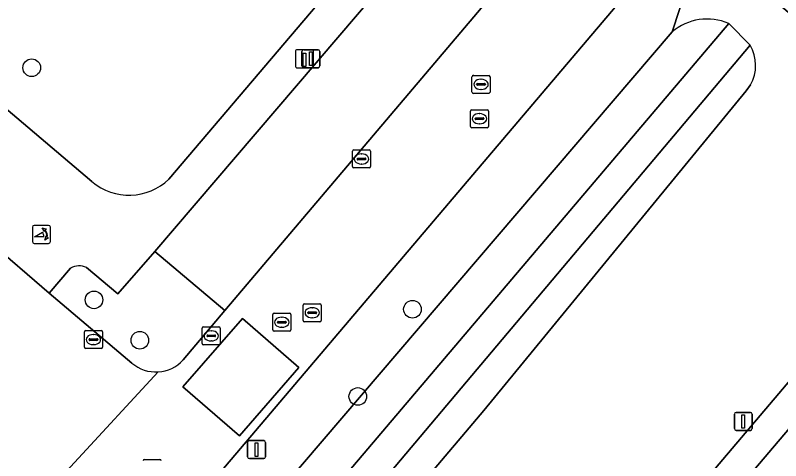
# Model space of a CAD drawing. Extents: x 156412 to 157779, y 382335 to 383768.
# Drawn here: x 157123.7 to 157166.15, y 382884.82 to 382909.52 of the extents above; entities that cross this region are included whole.
import ezdxf

# ---------------------------------------------------------------- set-up
doc = ezdxf.new("R2010")
doc.units = 0
for name, color, linetype in [('IMGEO_Berm_groen', 7, 'Continuous'), ('IMGEO_Boom', 7, 'Continuous'), ('IMGEO_Damwand', 7, 'Continuous'), ('IMGEO_Erf', 7, 'Continuous'), ('IMGEO_Groenvoorziening', 7, 'Continuous'), ('IMGEO_Haag', 7, 'Continuous'), ('IMGEO_Kolk', 7, 'Continuous'), ('IMGEO_Laadpaal', 7, 'Continuous'), ('IMGEO_Lichtmast', 7, 'Continuous'), ('IMGEO_Oever', 7, 'Continuous'), ('IMGEO_Parkeervlak_open', 7, 'Continuous'), ('IMGEO_Poller', 7, 'Continuous'), ('IMGEO_Rijbaan_lokaal_gesloten', 7, 'Continuous'), ('IMGEO_Rijbaan_lokaal_open', 7, 'Continuous'), ('IMGEO_Rioolput', 7, 'Continuous'), ('IMGEO_Voetpad_open', 7, 'Continuous'), ('IMGEO_Waterloop', 7, 'Continuous')]:
    doc.layers.add(name, color=color, linetype=linetype)

msp = doc.modelspace()

# ---------------------------------------------------------------- linework, layer by layer
at = {"layer": 'IMGEO_Berm_groen'}
for points in [[(157127.74, 382871.153), (157138.528, 382883.365), (157160.128, 382908.599), (157161.816, 382913.741)], [(157159.837, 382912.856), (157159.401, 382912.597), (157158.958, 382912.333), (157158.437, 382911.719), (157120.794, 382867.392), (157120.208, 382866.588)]]:
    msp.add_lwpolyline(points, dxfattribs=at)
at = {"layer": 'IMGEO_Boom'}
for centre in [(157124.61, 382906.615), (157128.064, 382893.743), (157145.726, 382893.22), (157130.605, 382891.503), (157142.695, 382888.386)]:
    msp.add_circle(centre, 0.489, dxfattribs=at)
at = {"layer": 'IMGEO_Damwand'}
msp.add_lwpolyline([(157163.272, 382909.066), (157164.449, 382907.867)], dxfattribs=at)
at = {"layer": 'IMGEO_Erf'}
msp.add_lwpolyline([(157177.98, 382899.987), (157139.672, 382854.877), (157141.375, 382853.408), (157145.011, 382857.686), (157148.646, 382861.963), (157151.84, 382865.722), (157152.156, 382866.093), (157155.51, 382870.039), (157158.864, 382873.985), (157162.356, 382878.093), (157164.343, 382880.431), (157163.815, 382880.911), (157166.253, 382883.758)], dxfattribs=at)
at = {"layer": 'IMGEO_Groenvoorziening'}
for points in [[(157105.06, 382919.728), (157127.945, 382900.303)], [(157203.794, 382797.851), (157160.92, 382834.318), (157159.216, 382835.813), (157159.336, 382835.94), (157137.298, 382854.666), (157176.686, 382901.104), (157161.816, 382913.741), (157160.128, 382908.599)], [(157132.221, 382900.435), (157140.762, 382910.496)], [(157163.272, 382909.066), (157164.449, 382907.867)], [(157164.473, 382905.663), (157164.23, 382905.34), (157149.68, 382887.604), (157133.67, 382868.689)], [(157135.319, 382893.146), (157131.439, 382896.423), (157129.389, 382894.084), (157127.644, 382895.534)], [(157126.761, 382895.502), (157125.582, 382894.117), (157130.165, 382890.241)], [(157133.006, 382890.411), (157135.319, 382893.146)]]:
    msp.add_lwpolyline(points, dxfattribs=at)
for centre, radius, start, end in [((157162.071, 382906.335), 2.983, 66.2605, 130.6371), ((157162.579, 382906.745), 2.181, 330.27, 30.9778), ((157130.009, 382902.754), 3.205, 229.8948, 313.6416), ((157127.231, 382894.72), 0.912, 63.1159, 121.035), ((157131.497, 382891.779), 2.035, 229.1069, 273.4571), ((157131.498, 382891.783), 2.039, 273.4265, 317.7022)]:
    msp.add_arc(centre, radius, start, end, dxfattribs=at)
at = {"layer": 'IMGEO_Haag'}
for points in [[(157131.439, 382896.423), (157129.389, 382894.084), (157127.644, 382895.534)], [(157133.006, 382890.411), (157135.319, 382893.146), (157131.439, 382896.423)], [(157126.761, 382895.502), (157125.582, 382894.117), (157130.165, 382890.241)]]:
    msp.add_lwpolyline(points, dxfattribs=at)
for centre, radius, start, end in [((157127.231, 382894.72), 0.912, 63.1159, 121.035), ((157131.497, 382891.779), 2.035, 229.1069, 273.4571), ((157131.498, 382891.783), 2.039, 273.4265, 317.7022)]:
    msp.add_arc(centre, radius, start, end, dxfattribs=at)
at = {"layer": 'IMGEO_Kolk'}
for p, q in [((157142.4, 382901.13), (157142.4, 382901.982)), ((157142.475, 382902.056), (157143.327, 382902.056)), ((157143.401, 382901.982), (157143.401, 382901.13)), ((157142.659, 382901.55), (157142.659, 382901.562)), ((157143.097, 382901.513), (157142.699, 382901.513)), ((157142.702, 382901.599), (157143.1, 382901.599)), ((157142.888, 382901.836), (157142.913, 382901.836)), ((157143.143, 382901.562), (157143.143, 382901.55)), ((157142.911, 382901.276), (157142.886, 382901.276)), ((157143.327, 382901.056), (157142.475, 382901.056)), ((157134.067, 382891.319), (157134.067, 382892.171)), ((157134.142, 382892.245), (157134.994, 382892.245)), ((157135.068, 382892.171), (157135.068, 382891.319)), ((157127.529, 382891.114), (157127.529, 382891.966)), ((157127.604, 382892.04), (157128.456, 382892.04)), ((157128.017, 382891.82), (157128.042, 382891.82)), ((157128.53, 382891.966), (157128.53, 382891.114)), ((157134.326, 382891.739), (157134.326, 382891.751)), ((157134.369, 382891.788), (157134.767, 382891.788)), ((157134.555, 382892.025), (157134.58, 382892.025)), ((157134.81, 382891.751), (157134.81, 382891.739)), ((157127.788, 382891.534), (157127.788, 382891.546)), ((157128.226, 382891.497), (157127.828, 382891.497)), ((157127.831, 382891.583), (157128.229, 382891.583)), ((157128.272, 382891.546), (157128.272, 382891.534)), ((157134.764, 382891.702), (157134.366, 382891.702)), ((157134.578, 382891.465), (157134.553, 382891.465)), ((157128.456, 382891.04), (157127.604, 382891.04)), ((157128.04, 382891.26), (157128.015, 382891.26)), ((157134.994, 382891.245), (157134.142, 382891.245))]:
    msp.add_line(p, q, dxfattribs=at)
for points in [[(157142.4, 382901.13), (157142.4, 382901.982)], [(157142.475, 382902.056), (157143.327, 382902.056)], [(157143.401, 382901.982), (157143.401, 382901.13)], [(157143.327, 382901.056), (157142.475, 382901.056)], [(157134.067, 382891.319), (157134.067, 382892.171)], [(157134.142, 382892.245), (157134.994, 382892.245)], [(157135.068, 382892.171), (157135.068, 382891.319)], [(157127.529, 382891.114), (157127.529, 382891.966)], [(157127.604, 382892.04), (157128.456, 382892.04)], [(157128.53, 382891.966), (157128.53, 382891.114)], [(157128.456, 382891.04), (157127.604, 382891.04)], [(157134.994, 382891.245), (157134.142, 382891.245)]]:
    msp.add_lwpolyline(points, dxfattribs=at)
for centre, radius, start, end in [((157142.477, 382901.98), 0.0765, 91.552, 178.448), ((157142.477, 382901.98), 0.0765, 91.552, 178.448), ((157143.325, 382901.98), 0.0765, 1.552, 88.448), ((157143.325, 382901.98), 0.0765, 1.552, 88.448), ((157142.699, 382901.559), 0.0403, 85.8775, 175.7526), ((157142.696, 382901.549), 0.0366, 178.938, 274.7102), ((157143.1, 382901.556), 0.043, 264.8664, 352.4533), ((157143.104, 382901.561), 0.0386, 1.7309, 96.639), ((157142.477, 382901.132), 0.0765, 181.552, 268.448), ((157142.477, 382901.132), 0.0765, 181.552, 268.448), ((157143.325, 382901.132), 0.0765, 271.552, 358.448), ((157143.325, 382901.132), 0.0765, 271.552, 358.448), ((157134.144, 382892.169), 0.0765, 91.552, 178.448), ((157134.144, 382892.169), 0.0765, 91.552, 178.448), ((157134.992, 382892.169), 0.0765, 1.552, 88.448), ((157134.992, 382892.169), 0.0765, 1.552, 88.448), ((157127.606, 382891.964), 0.0765, 91.552, 178.448), ((157127.606, 382891.964), 0.0765, 91.552, 178.448), ((157128.454, 382891.964), 0.0765, 1.552, 88.448), ((157128.454, 382891.964), 0.0765, 1.552, 88.448), ((157134.366, 382891.748), 0.0403, 85.8775, 175.7526), ((157134.771, 382891.75), 0.0386, 1.7309, 96.639), ((157127.828, 382891.543), 0.0403, 85.8775, 175.7526), ((157127.825, 382891.533), 0.0366, 178.938, 274.7102), ((157128.229, 382891.54), 0.043, 264.8664, 352.4533), ((157128.233, 382891.545), 0.0386, 1.7309, 96.639), ((157134.144, 382891.321), 0.0765, 181.552, 268.448), ((157134.144, 382891.321), 0.0765, 181.552, 268.448), ((157134.363, 382891.738), 0.0366, 178.938, 274.7102), ((157134.767, 382891.745), 0.043, 264.8664, 352.4533), ((157134.992, 382891.321), 0.0765, 271.552, 358.448), ((157134.992, 382891.321), 0.0765, 271.552, 358.448), ((157127.606, 382891.116), 0.0765, 181.552, 268.448), ((157127.606, 382891.116), 0.0765, 181.552, 268.448), ((157128.454, 382891.116), 0.0765, 271.552, 358.448), ((157128.454, 382891.116), 0.0765, 271.552, 358.448)]:
    msp.add_arc(centre, radius, start, end, dxfattribs=at)
for centre, major_axis, ratio, start_param, end_param in [((157142.887, 382901.556), (-0.387, 0.002), 0.722429, 4.712389, 7.853982), ((157142.912, 382901.556), (-0.39, 0.002), 0.717154, 1.570796, 4.712389), ((157128.016, 382891.54), (-0.387, 0.002), 0.722429, 4.712389, 7.853982), ((157128.041, 382891.54), (-0.39, 0.002), 0.717154, 1.570796, 4.712389), ((157134.554, 382891.745), (-0.387, 0.002), 0.722429, 4.712389, 7.853982), ((157134.579, 382891.745), (-0.39, 0.002), 0.717154, 1.570796, 4.712389)]:
    msp.add_ellipse(centre, major_axis=major_axis, ratio=ratio, start_param=start_param, end_param=end_param, dxfattribs=at)
at = {"layer": 'IMGEO_Laadpaal'}
for p, q in [((157139.241, 382907.523), (157139.241, 382906.682)), ((157139.241, 382907.523), (157139.241, 382906.682)), ((157140.157, 382907.607), (157139.316, 382907.607)), ((157140.157, 382907.607), (157139.316, 382907.607)), ((157140.241, 382906.691), (157140.241, 382907.532)), ((157140.241, 382906.691), (157140.241, 382907.532)), ((157139.325, 382906.607), (157140.166, 382906.607)), ((157139.325, 382906.607), (157140.166, 382906.607))]:
    msp.add_line(p, q, dxfattribs=at)
msp.add_lwpolyline([(157139.656, 382907.42), (157139.816, 382907.42), (157139.816, 382906.687), (157139.656, 382906.687), (157139.656, 382907.42)], dxfattribs=at)
for centre, start, end in [((157139.319, 382907.529), 92.4484, 184.2845), ((157139.319, 382907.529), 92.4484, 184.2845), ((157140.163, 382907.529), 2.4484, 94.2845), ((157140.163, 382907.529), 2.4484, 94.2845), ((157139.319, 382906.685), 182.4484, 274.2845), ((157139.319, 382906.685), 182.4484, 274.2845), ((157140.163, 382906.685), 272.4484, 4.2845), ((157140.163, 382906.685), 272.4484, 4.2845)]:
    msp.add_arc(centre, 0.0779, start, end, dxfattribs=at)
at = {"layer": 'IMGEO_Lichtmast'}
for p, q in [((157139.599, 382906.715), (157139.599, 382907.515)), ((157139.599, 382907.515), (157139.599, 382906.715)), ((157139.699, 382907.615), (157140.489, 382907.615)), ((157140.489, 382907.615), (157139.699, 382907.615)), ((157140.589, 382907.515), (157140.589, 382906.715)), ((157140.589, 382906.715), (157140.589, 382907.515)), ((157140.489, 382906.615), (157139.699, 382906.615)), ((157139.699, 382906.615), (157140.489, 382906.615)), ((157163.678, 382887.501), (157164.468, 382887.501)), ((157164.468, 382887.501), (157163.678, 382887.501)), ((157163.578, 382886.601), (157163.578, 382887.401)), ((157163.578, 382887.401), (157163.578, 382886.601)), ((157164.568, 382887.401), (157164.568, 382886.601)), ((157164.568, 382886.601), (157164.568, 382887.401)), ((157164.468, 382886.501), (157163.678, 382886.501)), ((157163.678, 382886.501), (157164.468, 382886.501)), ((157136.585, 382885.039), (157136.585, 382885.839)), ((157136.585, 382885.839), (157136.585, 382885.039)), ((157136.685, 382885.939), (157137.475, 382885.939)), ((157137.475, 382885.939), (157136.685, 382885.939)), ((157137.575, 382885.839), (157137.575, 382885.039)), ((157137.575, 382885.039), (157137.575, 382885.839)), ((157137.475, 382884.939), (157136.685, 382884.939)), ((157136.685, 382884.939), (157137.475, 382884.939))]:
    msp.add_line(p, q, dxfattribs=at)
for points in [[(157140.019, 382907.49), (157140.169, 382907.49), (157140.169, 382906.74), (157140.019, 382906.74), (157140.019, 382907.49)], [(157163.998, 382887.376), (157164.148, 382887.376), (157164.148, 382886.626), (157163.998, 382886.626), (157163.998, 382887.376)], [(157137.005, 382885.814), (157137.155, 382885.814), (157137.155, 382885.064), (157137.005, 382885.064), (157137.005, 382885.814)]]:
    msp.add_lwpolyline(points, dxfattribs=at)
for centre, start, end in [((157139.699, 382907.515), 90, 180), ((157139.699, 382907.515), 90, 180), ((157140.489, 382907.515), 0, 90), ((157140.489, 382907.515), 360, 90), ((157139.699, 382906.715), 180, 270), ((157139.699, 382906.715), 180, 270), ((157140.489, 382906.715), 270, 0), ((157140.489, 382906.715), 270, 0), ((157163.678, 382887.401), 90, 180), ((157163.678, 382887.401), 90, 180), ((157164.468, 382887.401), 0, 90), ((157164.468, 382887.401), 360, 90), ((157163.678, 382886.601), 180, 270), ((157163.678, 382886.601), 180, 270), ((157164.468, 382886.601), 270, 0), ((157164.468, 382886.601), 270, 0), ((157136.685, 382885.839), 90, 180), ((157136.685, 382885.839), 90, 180), ((157137.475, 382885.839), 0, 90), ((157137.475, 382885.839), 360, 90), ((157136.685, 382885.039), 180, 270), ((157136.685, 382885.039), 180, 270), ((157137.475, 382885.039), 270, 0), ((157137.475, 382885.039), 270, 0)]:
    msp.add_arc(centre, 0.1, start, end, dxfattribs=at)
at = {"layer": 'IMGEO_Oever'}
for points in [[(157127.475, 382866.898), (157163.272, 382909.066)], [(157160.128, 382908.599), (157138.528, 382883.365), (157127.74, 382871.153)], [(157164.449, 382907.867), (157129.026, 382865.838)], [(157133.67, 382868.689), (157149.68, 382887.604), (157164.23, 382905.34)], [(157164.23, 382905.34), (157164.473, 382905.663)]]:
    msp.add_lwpolyline(points, dxfattribs=at)
for centre, radius, start, end in [((157162.071, 382906.335), 2.983, 66.2605, 130.6371), ((157162.579, 382906.745), 2.181, 330.27, 30.9778)]:
    msp.add_arc(centre, radius, start, end, dxfattribs=at)
at = {"layer": 'IMGEO_Parkeervlak_open'}
msp.add_lwpolyline([(157146.065, 382913.545), (157131.439, 382896.423), (157135.319, 382893.146), (157149.845, 382910.28)], close=True, dxfattribs=at)
at = {"layer": 'IMGEO_Poller'}
for p, q in [((157124.647, 382897.779), (157124.647, 382896.972)), ((157124.647, 382897.779), (157124.647, 382896.972)), ((157125.549, 382897.874), (157124.741, 382897.874)), ((157125.549, 382897.874), (157124.741, 382897.874)), ((157125.643, 382896.972), (157125.643, 382897.779)), ((157125.643, 382896.972), (157125.643, 382897.779)), ((157124.741, 382896.877), (157125.549, 382896.877)), ((157124.741, 382896.877), (157125.549, 382896.877))]:
    msp.add_line(p, q, dxfattribs=at)
for points in [[(157125.326, 382897.603), (157125.314, 382897.53), (157125.189, 382897.735)], [(157125.189, 382897.735), (157125.42, 382897.669), (157125.349, 382897.637)], [(157125.282, 382897.23), (157124.769, 382897.23), (157125.199, 382897.505)], [(157125.342, 382897.058), (157125.408, 382897.289), (157125.438, 382897.221)], [(157125.474, 382897.194), (157125.546, 382897.183), (157125.342, 382897.058)]]:
    msp.add_lwpolyline(points, dxfattribs=at)
for centre, radius, start, end in [((157124.741, 382897.779), 0.0946, 90, 180), ((157124.741, 382897.779), 0.0946, 90, 180), ((157125.549, 382897.779), 0.0946, 0, 90), ((157125.549, 382897.779), 0.0946, 0, 90), ((157124.954, 382897.28), 0.332, 351.3247, 42.4854), ((157124.968, 382897.29), 0.476, 351.7527, 41.1691), ((157124.968, 382897.29), 0.516, 349.3569, 42.2912), ((157124.741, 382896.972), 0.0946, 180, 270), ((157124.741, 382896.972), 0.0946, 180, 270), ((157125.549, 382896.972), 0.0946, 270, 0), ((157125.549, 382896.972), 0.0946, 270, 0)]:
    msp.add_arc(centre, radius, start, end, dxfattribs=at)
at = {"layer": 'IMGEO_Rijbaan_lokaal_gesloten'}
for points in [[(157158.437, 382911.719), (157154.168, 382915.318), (157149.845, 382910.28), (157135.319, 382893.146), (157133.006, 382890.411)], [(157099.395, 382839.623), (157107.714, 382850.205), (157110.101, 382853.449), (157110.109, 382853.462), (157119.744, 382866.042), (157120.208, 382866.588), (157120.794, 382867.392), (157158.437, 382911.719)], [(157130.165, 382890.241), (157125.582, 382894.117), (157122.167, 382897.037), (157121.152, 382897.882), (157120.726, 382897.469), (157109.331, 382884.108), (157103.069, 382876.663), (157093.263, 382865.16), (157091.395, 382862.988)], [(157122.332, 382879.704), (157131.62, 382889.748)], [(157131.62, 382889.748), (157122.332, 382879.704)]]:
    msp.add_lwpolyline(points, dxfattribs=at)
msp.add_lwpolyline([(157132.999, 382888.919), (157136.291, 382892.706), (157139.419, 382889.987), (157136.127, 382886.2)], close=True, dxfattribs=at)
for centre, radius, start, end in [((157131.497, 382891.779), 2.035, 229.1069, 273.4571), ((157131.498, 382891.783), 2.039, 273.4265, 317.7022)]:
    msp.add_arc(centre, radius, start, end, dxfattribs=at)
at = {"layer": 'IMGEO_Rijbaan_lokaal_open'}
for points in [[(157127.945, 382900.303), (157105.06, 382919.728)], [(157127.644, 382895.534), (157129.389, 382894.084), (157131.439, 382896.423), (157146.065, 382913.545), (157145.283, 382915.787)], [(157140.762, 382910.496), (157132.221, 382900.435)], [(157123.024, 382898.139), (157122.167, 382897.037), (157125.582, 382894.117), (157126.761, 382895.502)]]:
    msp.add_lwpolyline(points, dxfattribs=at)
msp.add_lwpolyline([(157136.127, 382886.2), (157139.419, 382889.987), (157136.291, 382892.706), (157132.999, 382888.919)], close=True, dxfattribs=at)
for centre, radius, start, end in [((157130.009, 382902.754), 3.205, 229.8948, 313.6416), ((157127.231, 382894.72), 0.912, 63.1159, 121.035)]:
    msp.add_arc(centre, radius, start, end, dxfattribs=at)
at = {"layer": 'IMGEO_Rioolput'}
for p, q in [((157149.103, 382906.194), (157149.955, 382906.194)), ((157149.028, 382905.268), (157149.028, 382906.12)), ((157149.516, 382905.974), (157149.541, 382905.974)), ((157150.029, 382906.12), (157150.029, 382905.268)), ((157149.287, 382905.688), (157149.287, 382905.7)), ((157149.725, 382905.651), (157149.327, 382905.651)), ((157149.33, 382905.737), (157149.728, 382905.737)), ((157149.539, 382905.414), (157149.514, 382905.414)), ((157149.771, 382905.7), (157149.771, 382905.688)), ((157149.955, 382905.194), (157149.103, 382905.194)), ((157148.942, 382903.363), (157148.942, 382904.215)), ((157149.017, 382904.289), (157149.869, 382904.289)), ((157149.43, 382904.069), (157149.455, 382904.069)), ((157149.943, 382904.215), (157149.943, 382903.363)), ((157149.201, 382903.783), (157149.201, 382903.795)), ((157149.639, 382903.746), (157149.241, 382903.746)), ((157149.244, 382903.832), (157149.642, 382903.832)), ((157149.685, 382903.795), (157149.685, 382903.783)), ((157149.869, 382903.289), (157149.017, 382903.289)), ((157149.453, 382903.509), (157149.428, 382903.509)), ((157139.668, 382892.601), (157139.668, 382893.453)), ((157139.743, 382893.527), (157140.595, 382893.527)), ((157140.669, 382893.453), (157140.669, 382892.601)), ((157139.927, 382893.021), (157139.927, 382893.033)), ((157139.97, 382893.07), (157140.368, 382893.07)), ((157140.156, 382893.307), (157140.181, 382893.307)), ((157140.411, 382893.033), (157140.411, 382893.021)), ((157137.979, 382892.076), (157137.979, 382892.928)), ((157138.054, 382893.002), (157138.906, 382893.002)), ((157138.467, 382892.782), (157138.492, 382892.782)), ((157138.98, 382892.928), (157138.98, 382892.076)), ((157140.365, 382892.984), (157139.967, 382892.984)), ((157140.179, 382892.747), (157140.154, 382892.747)), ((157138.238, 382892.496), (157138.238, 382892.508)), ((157138.676, 382892.459), (157138.278, 382892.459)), ((157138.281, 382892.545), (157138.679, 382892.545)), ((157138.49, 382892.222), (157138.465, 382892.222)), ((157138.722, 382892.508), (157138.722, 382892.496)), ((157140.595, 382892.527), (157139.743, 382892.527)), ((157138.906, 382892.002), (157138.054, 382892.002)), ((157130.869, 382884.898), (157131.721, 382884.898))]:
    msp.add_line(p, q, dxfattribs=at)
for points in [[(157149.103, 382906.194), (157149.955, 382906.194)], [(157149.028, 382905.268), (157149.028, 382906.12)], [(157150.029, 382906.12), (157150.029, 382905.268)], [(157149.955, 382905.194), (157149.103, 382905.194)], [(157148.942, 382903.363), (157148.942, 382904.215)], [(157149.017, 382904.289), (157149.869, 382904.289)], [(157149.943, 382904.215), (157149.943, 382903.363)], [(157149.869, 382903.289), (157149.017, 382903.289)], [(157139.668, 382892.601), (157139.668, 382893.453)], [(157139.743, 382893.527), (157140.595, 382893.527)], [(157140.669, 382893.453), (157140.669, 382892.601)], [(157137.979, 382892.076), (157137.979, 382892.928)], [(157138.054, 382893.002), (157138.906, 382893.002)], [(157138.98, 382892.928), (157138.98, 382892.076)], [(157140.595, 382892.527), (157139.743, 382892.527)], [(157138.906, 382892.002), (157138.054, 382892.002)], [(157130.869, 382884.898), (157131.721, 382884.898)]]:
    msp.add_lwpolyline(points, dxfattribs=at)
for centre, radius, start, end in [((157149.105, 382906.118), 0.0765, 91.552, 178.448), ((157149.105, 382906.118), 0.0765, 91.552, 178.448), ((157149.953, 382906.118), 0.0765, 1.552, 88.448), ((157149.953, 382906.118), 0.0765, 1.552, 88.448), ((157149.327, 382905.697), 0.0403, 85.8775, 175.7526), ((157149.324, 382905.687), 0.0366, 178.938, 274.7102), ((157149.728, 382905.694), 0.043, 264.8664, 352.4533), ((157149.732, 382905.699), 0.0386, 1.7309, 96.639), ((157149.105, 382905.27), 0.0765, 181.552, 268.448), ((157149.105, 382905.27), 0.0765, 181.552, 268.448), ((157149.953, 382905.27), 0.0765, 271.552, 358.448), ((157149.953, 382905.27), 0.0765, 271.552, 358.448), ((157149.019, 382904.213), 0.0765, 91.552, 178.448), ((157149.019, 382904.213), 0.0765, 91.552, 178.448), ((157149.867, 382904.213), 0.0765, 1.552, 88.448), ((157149.867, 382904.213), 0.0765, 1.552, 88.448), ((157149.241, 382903.792), 0.0403, 85.8775, 175.7526), ((157149.238, 382903.782), 0.0366, 178.938, 274.7102), ((157149.642, 382903.789), 0.043, 264.8664, 352.4533), ((157149.646, 382903.794), 0.0386, 1.7309, 96.639), ((157149.019, 382903.365), 0.0765, 181.552, 268.448), ((157149.019, 382903.365), 0.0765, 181.552, 268.448), ((157149.867, 382903.365), 0.0765, 271.552, 358.448), ((157149.867, 382903.365), 0.0765, 271.552, 358.448), ((157139.745, 382893.451), 0.0765, 91.552, 178.448), ((157139.745, 382893.451), 0.0765, 91.552, 178.448), ((157140.593, 382893.451), 0.0765, 1.552, 88.448), ((157140.593, 382893.451), 0.0765, 1.552, 88.448), ((157139.967, 382893.03), 0.0403, 85.8775, 175.7526), ((157139.964, 382893.02), 0.0366, 178.938, 274.7102), ((157140.368, 382893.027), 0.043, 264.8664, 352.4533), ((157140.372, 382893.032), 0.0386, 1.7309, 96.639), ((157138.056, 382892.926), 0.0765, 91.552, 178.448), ((157138.056, 382892.926), 0.0765, 91.552, 178.448), ((157138.904, 382892.926), 0.0765, 1.552, 88.448), ((157138.904, 382892.926), 0.0765, 1.552, 88.448), ((157139.745, 382892.603), 0.0765, 181.552, 268.448), ((157139.745, 382892.603), 0.0765, 181.552, 268.448), ((157140.593, 382892.603), 0.0765, 271.552, 358.448), ((157140.593, 382892.603), 0.0765, 271.552, 358.448), ((157138.278, 382892.505), 0.0403, 85.8775, 175.7526), ((157138.275, 382892.495), 0.0366, 178.938, 274.7102), ((157138.679, 382892.502), 0.043, 264.8664, 352.4533), ((157138.683, 382892.507), 0.0386, 1.7309, 96.639), ((157138.056, 382892.078), 0.0765, 181.552, 268.448), ((157138.056, 382892.078), 0.0765, 181.552, 268.448), ((157138.904, 382892.078), 0.0765, 271.552, 358.448), ((157138.904, 382892.078), 0.0765, 271.552, 358.448), ((157130.871, 382884.822), 0.0765, 91.552, 178.448), ((157130.871, 382884.822), 0.0765, 91.552, 178.448), ((157131.719, 382884.822), 0.0765, 1.552, 88.448), ((157131.719, 382884.822), 0.0765, 1.552, 88.448)]:
    msp.add_arc(centre, radius, start, end, dxfattribs=at)
for centre, major_axis, ratio, start_param, end_param in [((157149.515, 382905.694), (-0.387, 0.002), 0.722429, 4.712389, 7.853982), ((157149.54, 382905.694), (-0.39, 0.002), 0.717154, 1.570796, 4.712389), ((157149.429, 382903.789), (-0.387, 0.002), 0.722429, 4.712389, 7.853982), ((157149.454, 382903.789), (-0.39, 0.002), 0.717154, 1.570796, 4.712389), ((157140.155, 382893.027), (-0.387, 0.002), 0.722429, 4.712389, 7.853982), ((157140.18, 382893.027), (-0.39, 0.002), 0.717154, 1.570796, 4.712389), ((157138.466, 382892.502), (-0.387, 0.002), 0.722429, 4.712389, 7.853982), ((157138.491, 382892.502), (-0.39, 0.002), 0.717154, 1.570796, 4.712389)]:
    msp.add_ellipse(centre, major_axis=major_axis, ratio=ratio, start_param=start_param, end_param=end_param, dxfattribs=at)
at = {"layer": 'IMGEO_Voetpad_open'}
msp.add_lwpolyline([(157161.816, 382913.741), (157176.686, 382901.104), (157137.298, 382854.666), (157159.336, 382835.94), (157160.428, 382837.227), (157159.914, 382837.665), (157158.159, 382839.163), (157156.403, 382840.661), (157150.472, 382845.718), (157141.375, 382853.408), (157139.672, 382854.877), (157177.98, 382899.987), (157179.766, 382898.544), (157187.691, 382891.82), (157194.813, 382885.785), (157198.287, 382882.81), (157198.507, 382882.621)], dxfattribs=at)
at = {"layer": 'IMGEO_Waterloop'}
for points in [[(157164.449, 382907.867), (157163.272, 382909.066), (157127.475, 382866.898)], [(157129.026, 382865.838), (157164.449, 382907.867)]]:
    msp.add_lwpolyline(points, dxfattribs=at)

doc.saveas('drawing.dxf')
